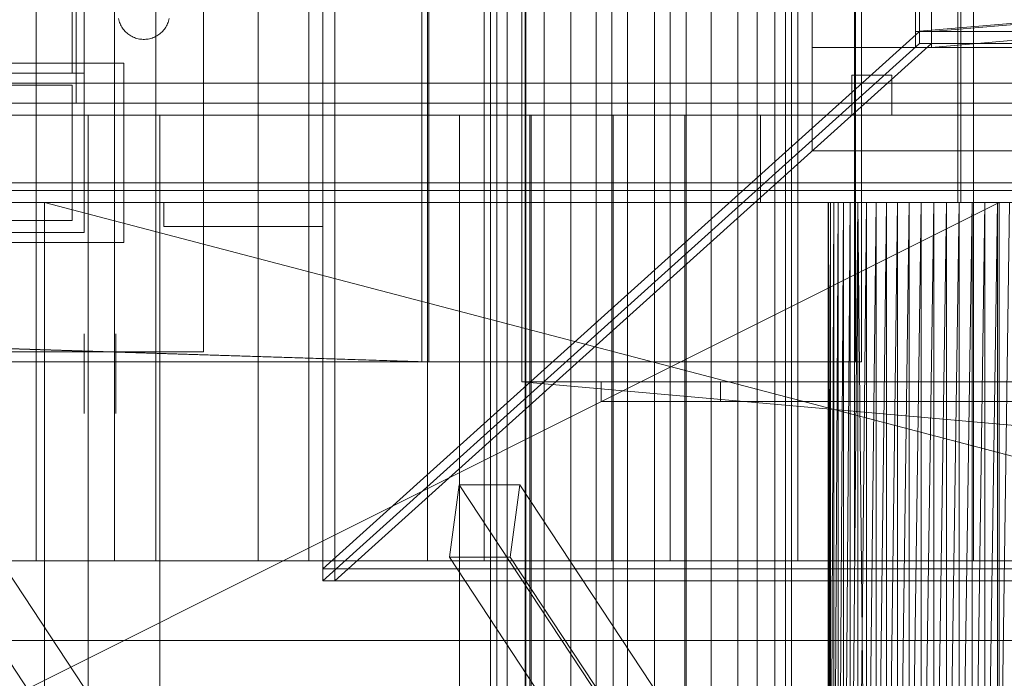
# Model space of a CAD drawing. Header units: millimetres. Extents: x -1970 to 61924, y -58230 to 6847.
# Tile 562 of 656: x 24424 to 24671, y -18330 to -18164. Entities that reach past the tile are written whole.
import ezdxf

# ---------------------------------------------------------------- set-up
doc = ezdxf.new("R2010")
doc.units = ezdxf.units.MM
for name, color, linetype, lineweight in [('superior_briquetadora', 7, 'Continuous', 0), ('superior_C02', 7, 'Continuous', 0), ('superior_C02-briq', 7, 'Continuous', 0), ('superior_C05', 7, 'Continuous', 0)]:
    doc.layers.add(name, color=color, linetype=linetype, lineweight=lineweight)

msp = doc.modelspace()

# ---------------------------------------------------------------- linework, layer by layer
at = {"layer": 'superior_briquetadora'}
for p, q in [((24500.067, -18305), (24500.067, -17655)), ((24503.067, -18305), (24503.067, -17655)), ((24623.067, -18171), (24623.067, -17789)), ((24649.067, -17789), (24649.067, -18171)), ((24650.067, -17790), (24650.067, -18170)), ((24653.067, -17790), (24653.067, -18170)), ((24649.067, -17793), (24649.067, -18167)), ((24653.067, -18167), (24653.067, -17793)), ((24551.067, -18160), (24551.067, -18396)), ((24649.067, -18167), (24731.067, -18160)), ((24735.067, -18160), (24653.067, -18167)), ((24659.657, -18160), (24659.657, -18210)), ((24660.478, -18160), (24660.478, -18210)), ((24653.067, -18171), (24735.067, -18164)), ((24500.067, -18302), (24650.067, -18167)), ((24653.067, -18167), (24649.067, -18167)), ((24650.067, -18167), (25050.067, -18167)), ((24650.067, -18170), (24650.067, -18167)), ((24653.067, -18167), (25047.067, -18167)), ((24653.067, -18167), (24653.067, -18171)), ((24500.067, -18305), (24650.067, -18170)), ((24653.067, -18170), (24503.067, -18305)), ((24650.067, -18170), (25050.067, -18170)), ((24650.067, -18170), (24653.067, -18170)), ((24623.067, -18197), (24623.067, -18171)), ((24623.067, -18171), (25077.067, -18171)), ((24649.067, -18171), (24623.067, -18171)), ((25047.067, -18171), (24653.067, -18171)), ((24633.067, -18188), (24633.067, -18178)), ((24633.067, -18178), (24643.067, -18178)), ((24643.067, -18178), (24643.067, -18188)), ((24411.777, -18188), (24430.782, -18188)), ((24440.656, -18188), (24422.154, -18188)), ((24430.782, -18188), (24450.067, -18188)), ((24459.479, -18188), (24440.656, -18188)), ((24441.067, -18430), (24441.067, -18188)), ((24441.959, -18188), (24441.067, -18188)), ((24444.456, -18188), (24441.959, -18188)), ((24448.065, -18188), (24444.456, -18188)), ((24452.07, -18188), (24448.065, -18188)), ((24450.067, -18188), (24469.353, -18188)), ((24455.679, -18188), (24452.07, -18188)), ((24458.176, -18188), (24455.679, -18188)), ((24459.067, -18188), (24458.176, -18188)), ((24459.067, -18430), (24459.067, -18188)), ((24477.981, -18188), (24459.479, -18188)), ((24469.353, -18188), (24488.358, -18188)), ((24495.533, -18188), (24477.981, -18188)), ((24488.358, -18188), (24506.804, -18188)), ((24511.536, -18188), (24495.533, -18188)), ((24506.804, -18188), (24524.423, -18188)), ((24525.446, -18188), (24511.536, -18188)), ((24524.423, -18188), (24540.958, -18188)), ((24536.79, -18188), (24525.446, -18188)), ((24534.406, -18430), (24534.406, -18188)), ((24535.297, -18188), (24534.406, -18188)), ((24537.794, -18188), (24535.297, -18188)), ((24545.18, -18188), (24536.79, -18188)), ((24541.403, -18188), (24537.794, -18188)), ((24540.958, -18188), (24556.167, -18188)), ((24545.408, -18188), (24541.403, -18188)), ((24550.331, -18188), (24545.18, -18188)), ((24549.017, -18188), (24545.408, -18188)), ((24551.514, -18188), (24549.017, -18188)), ((24552.067, -18188), (24550.331, -18188)), ((24552.406, -18188), (24551.514, -18188)), ((24552.067, -18188), (24552.067, -18430)), ((24552.406, -18430), (24552.406, -18188)), ((24556.167, -18188), (24569.829, -18188)), ((24569.829, -18188), (24581.745, -18188)), ((24573.067, -18430), (24573.067, -18188)), ((24573.959, -18188), (24573.067, -18188)), ((24576.456, -18188), (24573.959, -18188)), ((24580.065, -18188), (24576.456, -18188)), ((24584.07, -18188), (24580.065, -18188)), ((24581.745, -18188), (24591.74, -18188)), ((24587.679, -18188), (24584.07, -18188)), ((24590.176, -18188), (24587.679, -18188)), ((24591.067, -18188), (24590.176, -18188)), ((24591.067, -18430), (24591.067, -18188)), ((24591.74, -18188), (24599.67, -18188)), ((24599.67, -18188), (24605.418, -18188)), ((24605.418, -18188), (24608.901, -18188)), ((24608.901, -18188), (24610.067, -18188)), ((24610.067, -18188), (24610.067, -18210)), ((24643.067, -18188), (24633.067, -18188)), ((25077.067, -18197), (24623.067, -18197)), ((23870.067, -18210), (25830.067, -18210)), ((24670.067, -18210), (24230.067, -18210)), ((25470.067, -18210), (24230.067, -18210)), ((24230.067, -18430), (24670.067, -18210)), ((25470.067, -18210), (24243.401, -18210)), ((25746.067, -18210), (24243.401, -18210)), ((24350.067, -18210), (24670.067, -18210)), ((24350.067, -18210), (24634.558, -18210)), ((24350.067, -18210), (24632.629, -18210)), ((24350.067, -18210), (24630.964, -18210)), ((24350.067, -18210), (24629.579, -18210)), ((24628.488, -18210), (24350.067, -18210)), ((24350.067, -18210), (24430.067, -18210)), ((24411.777, -18210), (24430.782, -18210)), ((24430.067, -18210), (24628.488, -18210)), ((24430.067, -18210), (24627.702, -18210)), ((24430.067, -18210), (24627.226, -18210)), ((24430.067, -18210), (24627.067, -18210)), ((24430.067, -18210), (24629.579, -18210)), ((24430.067, -18210), (24630.964, -18210)), ((24430.067, -18210), (24632.629, -18210)), ((24430.067, -18210), (24634.558, -18210)), ((24430.067, -18210), (24636.733, -18210)), ((24430.067, -18210), (24639.133, -18210)), ((24430.067, -18210), (24641.734, -18210)), ((24430.067, -18210), (24644.511, -18210)), ((24430.067, -18210), (24647.439, -18210)), ((24430.067, -18210), (24650.488, -18210)), ((24430.067, -18210), (24653.63, -18210)), ((24430.067, -18210), (24656.833, -18210)), ((24430.067, -18210), (24660.067, -18210)), ((24430.067, -18210), (24663.302, -18210)), ((24430.067, -18210), (25270.067, -18210)), ((24430.067, -18430), (24430.067, -18210)), ((24430.067, -18210), (25270.067, -18430)), ((24430.782, -18210), (24450.067, -18210)), ((24450.067, -18210), (24469.353, -18210)), ((24469.353, -18210), (24488.358, -18210)), ((24488.358, -18210), (24506.804, -18210)), ((24506.804, -18210), (24524.423, -18210)), ((24524.423, -18210), (24540.958, -18210)), ((24540.958, -18210), (24556.167, -18210)), ((24556.167, -18210), (24569.829, -18210)), ((24569.829, -18210), (24581.745, -18210)), ((24581.745, -18210), (24591.74, -18210)), ((24591.74, -18210), (24599.67, -18210)), ((24599.67, -18210), (24605.418, -18210)), ((24605.418, -18210), (24608.901, -18210)), ((24608.901, -18210), (24610.067, -18210)), ((24627.226, -18210), (24627.067, -18430)), ((24627.067, -18210), (24627.067, -18430)), ((24627.226, -18210), (24627.067, -18210)), ((24627.226, -18210), (24627.226, -18430)), ((24627.702, -18430), (24627.226, -18210)), ((24627.702, -18210), (24627.226, -18210)), ((24627.226, -18430), (24627.702, -18210)), ((24628.488, -18210), (24627.702, -18430)), ((24627.702, -18210), (24627.702, -18430)), ((24628.488, -18210), (24627.702, -18210)), ((24629.579, -18210), (24628.488, -18430)), ((24628.488, -18430), (24628.488, -18210)), ((24629.579, -18210), (24628.488, -18210)), ((24634.795, -18210), (24628.781, -18210)), ((24628.781, -18210), (24628.964, -18210)), ((24628.964, -18210), (24635.307, -18210)), ((24630.964, -18210), (24629.579, -18430)), ((24629.579, -18430), (24629.579, -18210)), ((24630.964, -18210), (24629.579, -18210)), ((24632.629, -18210), (24630.964, -18430)), ((24630.964, -18430), (24630.964, -18210)), ((24632.629, -18210), (24630.964, -18210)), ((24634.558, -18210), (24632.629, -18430)), ((24632.629, -18430), (24632.629, -18210)), ((24634.558, -18210), (24632.629, -18210)), ((24634.558, -18210), (24634.558, -18430)), ((24636.733, -18430), (24634.558, -18210)), ((24636.733, -18210), (24634.558, -18210)), ((24670.067, -18210), (24634.558, -18210)), ((24634.558, -18430), (24636.733, -18210)), ((24645.815, -18210), (24634.795, -18210)), ((24635.307, -18210), (24646.554, -18210)), ((24639.133, -18210), (24636.733, -18430)), ((24636.733, -18210), (24636.733, -18430)), ((24639.133, -18210), (24636.733, -18210)), ((24670.067, -18210), (24636.733, -18210)), ((24641.734, -18210), (24639.133, -18430)), ((24639.133, -18430), (24639.133, -18210)), ((24641.734, -18210), (24639.133, -18210)), ((24639.133, -18210), (24670.067, -18210)), ((24644.511, -18210), (24641.734, -18430)), ((24641.734, -18430), (24641.734, -18210)), ((24644.511, -18210), (24641.734, -18210)), ((24641.734, -18210), (24670.067, -18210)), ((24647.439, -18210), (24644.511, -18430)), ((24644.511, -18430), (24644.511, -18210)), ((24647.439, -18210), (24644.511, -18210)), ((24644.511, -18210), (24670.067, -18210)), ((24659.657, -18210), (24645.815, -18210)), ((24646.554, -18210), (24660.478, -18210)), ((24650.488, -18210), (24647.439, -18430)), ((24647.439, -18210), (24647.439, -18430)), ((24650.488, -18210), (24647.439, -18210)), ((24647.439, -18210), (24670.067, -18210)), ((24653.63, -18210), (24650.488, -18430)), ((24650.488, -18210), (24650.488, -18430)), ((24653.63, -18210), (24650.488, -18210)), ((24650.488, -18210), (24670.067, -18210)), ((24656.833, -18210), (24653.63, -18430)), ((24653.63, -18210), (24653.63, -18430)), ((24656.833, -18210), (24653.63, -18210)), ((24653.63, -18210), (24670.067, -18210)), ((24660.067, -18210), (24656.833, -18430)), ((24656.833, -18210), (24656.833, -18430)), ((24660.067, -18210), (24656.833, -18210)), ((24656.833, -18210), (24670.067, -18210)), ((24673.581, -18210), (24659.657, -18210)), ((24663.302, -18210), (24660.067, -18430)), ((24660.067, -18210), (24660.067, -18430)), ((24663.302, -18210), (24660.067, -18210)), ((24660.067, -18210), (24670.067, -18210)), ((24660.478, -18210), (24674.32, -18210)), ((24666.505, -18210), (24663.302, -18430)), ((24663.302, -18210), (24663.302, -18430)), ((24666.505, -18210), (24663.302, -18210)), ((24663.302, -18210), (24670.067, -18210)), ((25270.067, -18210), (24663.302, -18210)), ((24669.647, -18210), (24666.505, -18430)), ((24666.505, -18210), (24666.505, -18430)), ((24669.647, -18210), (24666.505, -18210)), ((24666.505, -18210), (24670.067, -18210)), ((24666.505, -18210), (25033.63, -18210)), ((25270.067, -18210), (24666.505, -18210)), ((25036.833, -18210), (24666.505, -18210)), ((24672.696, -18210), (24669.647, -18430)), ((24669.647, -18210), (24669.647, -18430)), ((24672.696, -18210), (24669.647, -18210)), ((24669.647, -18210), (24670.067, -18210)), ((24669.647, -18210), (25030.488, -18210)), ((24669.647, -18210), (25033.63, -18210)), ((24670.067, -18210), (24670.067, -18430)), ((24672.696, -18210), (24670.067, -18210)), ((24675.624, -18210), (24670.067, -18210)), ((24678.401, -18210), (24670.067, -18210)), ((24681.002, -18210), (24670.067, -18210)), ((24683.402, -18210), (24670.067, -18210)), ((24685.577, -18210), (24670.067, -18210)), ((24687.506, -18210), (24670.067, -18210)), ((25030.067, -18210), (24670.067, -18210)), ((24570.067, -18260), (24570.067, -18255)), ((24570.067, -18255), (25130.067, -18255)), ((24570.067, -18255), (24600.067, -18255)), ((24600.067, -18255), (24600.067, -18260)), ((25130.067, -18260), (24570.067, -18260)), ((24600.067, -18260), (24570.067, -18260)), ((25200.067, -18302), (24500.067, -18302)), ((24500.067, -18305), (24500.067, -18302)), ((25200.067, -18305), (24500.067, -18305)), ((24500.067, -18305), (24503.067, -18305)), ((23750.067, -18320), (25950.067, -18320)), ((24150.067, -18320), (25800.067, -18320)), ((24150.067, -18320), (25950.067, -18320))]:
    msp.add_line(p, q, dxfattribs=at)
at = {"layer": 'superior_C02'}
for p, q in [((24542.221, -17657.5), (24542.221, -18342.5)), ((24543.795, -17657.5), (24543.795, -18342.5)), ((24546.41, -17657.5), (24546.41, -18342.5)), ((24550.89, -17657.5), (24550.89, -18342.5)), ((24555.723, -17657.5), (24555.723, -18342.5)), ((24562.427, -17657.5), (24562.427, -18342.5)), ((24568.742, -17657.5), (24568.742, -18342.5)), ((24576.65, -17657.5), (24576.65, -18342.5)), ((24583.485, -17657.5), (24583.485, -18342.5)), ((24591.393, -17657.5), (24591.393, -18342.5)), ((24597.708, -17657.5), (24597.708, -18342.5)), ((24604.412, -17657.5), (24604.412, -18342.5)), ((24609.245, -17657.5), (24609.245, -18342.5)), ((24613.725, -17657.5), (24613.725, -18342.5)), ((24616.34, -18342.5), (24616.34, -17657.5)), ((24617.914, -17657.5), (24617.914, -18342.5)), ((24427.989, -17700), (24427.989, -18300)), ((24447.696, -17700), (24447.696, -18300)), ((24458.093, -17700), (24458.093, -18300)), ((24483.776, -17700), (24483.776, -18300)), ((24496.509, -17700), (24496.509, -18300)), ((24526.418, -17700), (24526.418, -18300)), ((24540.62, -17700), (24540.62, -18300)), ((24572.716, -17700), (24572.716, -18300)), ((24587.419, -17700), (24587.419, -18300)), ((24619.515, -17700), (24619.515, -18300)), ((24633.717, -17700), (24633.717, -18300)), ((24663.626, -17700), (24663.626, -18300)), ((24634.01, -17750), (24634.01, -18250)), ((24635.508, -18250), (24635.508, -17750)), ((24524.933, -18130), (24524.933, -18250)), ((24526.711, -18250), (24526.711, -18130)), ((24524.933, -18250), (23830.921, -18228.298)), ((23832.7, -18228.298), (24526.711, -18250)), ((24634.01, -18250), (15575.415, -18250)), ((15576.913, -18250), (24635.508, -18250)), ((24524.933, -18250), (24526.711, -18250)), ((24634.01, -18250), (24635.508, -18250)), ((24406.445, -18280.886), (24498.841, -18420.886)), ((24534.354, -18280.886), (24531.901, -18299.114)), ((24549.627, -18280.886), (24534.354, -18280.886)), ((24626.75, -18420.886), (24534.354, -18280.886)), ((24547.174, -18299.114), (24549.627, -18280.886)), ((24549.627, -18280.886), (24642.023, -18420.886)), ((24496.387, -18439.114), (24403.991, -18299.114)), ((24531.901, -18299.114), (24547.174, -18299.114)), ((24624.297, -18439.114), (24531.901, -18299.114)), ((24639.57, -18439.114), (24547.174, -18299.114)), ((24333.453, -18300), (24868.001, -18300)), ((24875.452, -18300), (24340.905, -18300)), ((24408.249, -18300), (24427.989, -18300)), ((24447.696, -18300), (24420.637, -18300)), ((24427.989, -18300), (24458.093, -18300)), ((24483.776, -18300), (24447.696, -18300)), ((24458.093, -18300), (24496.509, -18300)), ((24526.418, -18300), (24483.776, -18300)), ((24496.509, -18300), (24540.62, -18300)), ((24572.716, -18300), (24526.418, -18300)), ((24540.62, -18300), (24587.419, -18300)), ((24619.515, -18300), (24572.716, -18300)), ((24587.419, -18300), (24633.717, -18300)), ((24663.626, -18300), (24619.515, -18300)), ((24633.717, -18300), (24676.359, -18300)), ((24702.042, -18300), (24663.626, -18300))]:
    msp.add_line(p, q, dxfattribs=at)
at = {"layer": 'superior_C02-briq'}
for p, q in [((24550.067, -18255), (24550.067, -17705)), ((25150.067, -18255), (24550.067, -18255)), ((24550.067, -18255), (24775.067, -18275))]:
    msp.add_line(p, q, dxfattribs=at)
at = {"layer": 'superior_C05'}
for p, q in [((24438.067, -18185), (24438.067, -17775)), ((24440.067, -18185), (24440.067, -17775)), ((24437.067, -18177.5), (24437.067, -17782.5)), ((24440.067, -18177.5), (24440.067, -17782.5)), ((24470.067, -18247.5), (24470.067, -18147.5)), ((24448.696, -18163.788), (24448.768, -18164.104)), ((24448.768, -18164.104), (24448.856, -18164.416)), ((24448.856, -18164.416), (24448.959, -18164.723)), ((24448.959, -18164.723), (24449.078, -18165.025)), ((24449.078, -18165.025), (24449.211, -18165.32)), ((24449.211, -18165.32), (24449.359, -18165.609)), ((24460.776, -18165.609), (24460.924, -18165.32)), ((24460.924, -18165.32), (24461.057, -18165.025)), ((24461.057, -18165.025), (24461.175, -18164.723)), ((24461.175, -18164.723), (24461.279, -18164.416)), ((24461.279, -18164.416), (24461.366, -18164.104)), ((24461.366, -18164.104), (24461.439, -18163.788)), ((24449.359, -18165.609), (24449.521, -18165.889)), ((24449.521, -18165.889), (24449.697, -18166.162)), ((24449.697, -18166.162), (24449.886, -18166.425)), ((24449.886, -18166.425), (24450.088, -18166.678)), ((24450.088, -18166.678), (24450.303, -18166.921)), ((24450.303, -18166.921), (24450.529, -18167.153)), ((24450.529, -18167.153), (24450.767, -18167.374)), ((24450.767, -18167.374), (24451.015, -18167.582)), ((24451.015, -18167.582), (24451.273, -18167.778)), ((24451.273, -18167.778), (24451.541, -18167.96)), ((24451.541, -18167.96), (24451.817, -18168.129)), ((24458.317, -18168.129), (24458.594, -18167.96)), ((24458.594, -18167.96), (24458.862, -18167.778)), ((24458.862, -18167.778), (24459.12, -18167.582)), ((24459.12, -18167.582), (24459.368, -18167.374)), ((24459.368, -18167.374), (24459.606, -18167.153)), ((24459.606, -18167.153), (24459.832, -18166.921)), ((24459.832, -18166.921), (24460.047, -18166.678)), ((24460.047, -18166.678), (24460.249, -18166.425)), ((24460.249, -18166.425), (24460.438, -18166.162)), ((24460.438, -18166.162), (24460.614, -18165.889)), ((24460.614, -18165.889), (24460.776, -18165.609)), ((24451.817, -18168.129), (24452.102, -18168.284)), ((24452.102, -18168.284), (24452.394, -18168.425)), ((24452.394, -18168.425), (24452.693, -18168.551)), ((24452.693, -18168.551), (24452.997, -18168.662)), ((24452.997, -18168.662), (24453.307, -18168.757)), ((24453.307, -18168.757), (24453.621, -18168.837)), ((24453.621, -18168.837), (24453.939, -18168.901)), ((24453.939, -18168.901), (24454.259, -18168.95)), ((24454.259, -18168.95), (24454.582, -18168.982)), ((24454.582, -18168.982), (24454.905, -18168.998)), ((24454.905, -18168.998), (24455.23, -18168.998)), ((24455.23, -18168.998), (24455.553, -18168.982)), ((24455.553, -18168.982), (24455.876, -18168.95)), ((24455.876, -18168.95), (24456.196, -18168.901)), ((24456.196, -18168.901), (24456.514, -18168.837)), ((24456.514, -18168.837), (24456.828, -18168.757)), ((24456.828, -18168.757), (24457.138, -18168.662)), ((24457.138, -18168.662), (24457.442, -18168.551)), ((24457.442, -18168.551), (24457.741, -18168.425)), ((24457.741, -18168.425), (24458.033, -18168.284)), ((24458.033, -18168.284), (24458.317, -18168.129)), ((24390.067, -18175), (24450.067, -18175)), ((24450.067, -18220), (24450.067, -18175)), ((24400.067, -18177.5), (24440.067, -18177.5)), ((24403.067, -18177.5), (24437.067, -18177.5)), ((24440.067, -18217.5), (24440.067, -18177.5)), ((24250.067, -18180), (26750.067, -18180)), ((24460.123, -18180), (24460.074, -18180)), ((24460.223, -18180), (24460.123, -18180)), ((24460.371, -18180), (24460.223, -18180)), ((24460.569, -18180), (24460.371, -18180)), ((24460.815, -18180), (24460.569, -18180)), ((24461.109, -18180), (24460.815, -18180)), ((24461.45, -18180), (24461.109, -18180)), ((24461.837, -18180), (24461.45, -18180)), ((24462.27, -18180), (24461.837, -18180)), ((24462.747, -18180), (24462.27, -18180)), ((24463.267, -18180), (24462.747, -18180)), ((24463.829, -18180), (24463.267, -18180)), ((24464.431, -18180), (24463.829, -18180)), ((24465.072, -18180), (24464.431, -18180)), ((24465.75, -18180), (24465.072, -18180)), ((24466.464, -18180), (24465.75, -18180)), ((24467.212, -18180), (24466.464, -18180)), ((24467.991, -18180), (24467.212, -18180)), ((24468.801, -18180), (24467.991, -18180)), ((24469.639, -18180), (24468.801, -18180)), ((24470.502, -18180), (24469.639, -18180)), ((24471.39, -18180), (24470.502, -18180)), ((24472.299, -18180), (24471.39, -18180)), ((24473.227, -18180), (24472.299, -18180)), ((24474.172, -18180), (24473.227, -18180)), ((24475.132, -18180), (24474.172, -18180)), ((24476.105, -18180), (24475.132, -18180)), ((24477.087, -18180), (24476.105, -18180)), ((24478.076, -18180), (24477.087, -18180)), ((24479.071, -18180), (24478.076, -18180)), ((24480.067, -18180), (24479.071, -18180)), ((24480.067, -18180), (24481.064, -18180)), ((24481.064, -18180), (24482.059, -18180)), ((24482.059, -18180), (24483.048, -18180)), ((24483.048, -18180), (24484.03, -18180)), ((24484.03, -18180), (24485.003, -18180)), ((24485.003, -18180), (24485.963, -18180)), ((24485.963, -18180), (24486.908, -18180)), ((24486.908, -18180), (24487.836, -18180)), ((24487.836, -18180), (24488.745, -18180)), ((24488.745, -18180), (24489.633, -18180)), ((24489.633, -18180), (24490.496, -18180)), ((24490.496, -18180), (24491.334, -18180)), ((24491.334, -18180), (24492.144, -18180)), ((24492.144, -18180), (24492.923, -18180)), ((24492.923, -18180), (24493.671, -18180)), ((24493.671, -18180), (24494.385, -18180)), ((24494.385, -18180), (24495.063, -18180)), ((24495.063, -18180), (24495.704, -18180)), ((24495.704, -18180), (24496.306, -18180)), ((24496.306, -18180), (24496.868, -18180)), ((24496.868, -18180), (24497.388, -18180)), ((24497.388, -18180), (24497.865, -18180)), ((24497.865, -18180), (24498.298, -18180)), ((24498.298, -18180), (24498.685, -18180)), ((24498.685, -18180), (24499.026, -18180)), ((24499.026, -18180), (24499.32, -18180)), ((24499.32, -18180), (24499.566, -18180)), ((24499.566, -18180), (24499.764, -18180)), ((24499.764, -18180), (24499.912, -18180)), ((24499.912, -18180), (24500.012, -18180)), ((24500.012, -18180), (24500.061, -18180)), ((24403.067, -18180.5), (24437.067, -18180.5)), ((24437.067, -18214.5), (24437.067, -18180.5)), ((24310.067, -18185), (26690.067, -18185)), ((24400.067, -18185), (24440.067, -18185)), ((24402.067, -18185), (24438.067, -18185)), ((24310.067, -18188), (26690.067, -18188)), ((24300.067, -18205), (26700.067, -18205)), ((24300.067, -18205), (24899.317, -18205)), ((24310.067, -18205), (26690.067, -18205)), ((24310.067, -18207), (26690.067, -18207)), ((24310.067, -18210), (26690.067, -18210)), ((24460.067, -18216), (24460.067, -18210)), ((24460.067, -18210), (24500.067, -18210)), ((24472.09, -18210), (24472.07, -18210)), ((24472.13, -18210), (24472.09, -18210)), ((24472.189, -18210), (24472.13, -18210)), ((24472.268, -18210), (24472.189, -18210)), ((24472.366, -18210), (24472.268, -18210)), ((24472.484, -18210), (24472.366, -18210)), ((24472.62, -18210), (24472.484, -18210)), ((24472.775, -18210), (24472.62, -18210)), ((24472.949, -18210), (24472.775, -18210)), ((24473.139, -18210), (24472.949, -18210)), ((24473.347, -18210), (24473.139, -18210)), ((24473.572, -18210), (24473.347, -18210)), ((24473.813, -18210), (24473.572, -18210)), ((24474.069, -18210), (24473.813, -18210)), ((24474.341, -18210), (24474.069, -18210)), ((24474.626, -18210), (24474.341, -18210)), ((24474.925, -18210), (24474.626, -18210)), ((24475.237, -18210), (24474.925, -18210)), ((24475.561, -18210), (24475.237, -18210)), ((24475.896, -18210), (24475.561, -18210)), ((24475.58, -18210), (24475.569, -18210)), ((24475.602, -18210), (24475.58, -18210)), ((24475.636, -18210), (24475.602, -18210)), ((24475.68, -18210), (24475.636, -18210)), ((24475.736, -18210), (24475.68, -18210)), ((24475.802, -18210), (24475.736, -18210)), ((24475.879, -18210), (24475.802, -18210)), ((24475.966, -18210), (24475.879, -18210)), ((24476.241, -18210), (24475.896, -18210)), ((24476.063, -18210), (24475.966, -18210)), ((24476.17, -18210), (24476.063, -18210)), ((24476.287, -18210), (24476.17, -18210)), ((24476.596, -18210), (24476.241, -18210)), ((24476.414, -18210), (24476.287, -18210)), ((24476.549, -18210), (24476.414, -18210)), ((24476.693, -18210), (24476.549, -18210)), ((24476.96, -18210), (24476.596, -18210)), ((24476.846, -18210), (24476.693, -18210)), ((24477.007, -18210), (24476.846, -18210)), ((24477.331, -18210), (24476.96, -18210)), ((24477.175, -18210), (24477.007, -18210)), ((24477.35, -18210), (24477.175, -18210)), ((24477.709, -18210), (24477.331, -18210)), ((24477.533, -18210), (24477.35, -18210)), ((24477.721, -18210), (24477.533, -18210)), ((24478.093, -18210), (24477.709, -18210)), ((24477.915, -18210), (24477.721, -18210)), ((24478.115, -18210), (24477.915, -18210)), ((24478.482, -18210), (24478.093, -18210)), ((24478.32, -18210), (24478.115, -18210)), ((24478.528, -18210), (24478.32, -18210)), ((24478.875, -18210), (24478.482, -18210)), ((24478.741, -18210), (24478.528, -18210)), ((24478.957, -18210), (24478.741, -18210)), ((24479.271, -18210), (24478.875, -18210)), ((24479.176, -18210), (24478.957, -18210)), ((24479.397, -18210), (24479.176, -18210)), ((24479.669, -18210), (24479.271, -18210)), ((24479.619, -18210), (24479.397, -18210)), ((24479.843, -18210), (24479.619, -18210)), ((24480.067, -18210), (24479.669, -18210)), ((24480.067, -18210), (24479.843, -18210)), ((24480.292, -18210), (24480.067, -18210)), ((24480.067, -18210), (24480.466, -18210)), ((24480.516, -18210), (24480.292, -18210)), ((24480.466, -18210), (24480.864, -18210)), ((24480.738, -18210), (24480.516, -18210)), ((24480.959, -18210), (24480.738, -18210)), ((24480.864, -18210), (24481.26, -18210)), ((24481.178, -18210), (24480.959, -18210)), ((24481.394, -18210), (24481.178, -18210)), ((24481.26, -18210), (24481.653, -18210)), ((24481.607, -18210), (24481.394, -18210)), ((24481.815, -18210), (24481.607, -18210)), ((24481.653, -18210), (24482.042, -18210)), ((24482.02, -18210), (24481.815, -18210)), ((24482.22, -18210), (24482.02, -18210)), ((24482.042, -18210), (24482.426, -18210)), ((24482.414, -18210), (24482.22, -18210)), ((24482.602, -18210), (24482.414, -18210)), ((24482.426, -18210), (24482.804, -18210)), ((24482.785, -18210), (24482.602, -18210)), ((24482.96, -18210), (24482.785, -18210)), ((24482.804, -18210), (24483.175, -18210)), ((24483.128, -18210), (24482.96, -18210)), ((24483.289, -18210), (24483.128, -18210)), ((24483.175, -18210), (24483.539, -18210)), ((24483.442, -18210), (24483.289, -18210)), ((24483.586, -18210), (24483.442, -18210)), ((24483.539, -18210), (24483.894, -18210)), ((24483.721, -18210), (24483.586, -18210)), ((24483.848, -18210), (24483.721, -18210)), ((24483.965, -18210), (24483.848, -18210)), ((24483.894, -18210), (24484.239, -18210)), ((24484.072, -18210), (24483.965, -18210)), ((24484.169, -18210), (24484.072, -18210)), ((24484.256, -18210), (24484.169, -18210)), ((24484.239, -18210), (24484.574, -18210)), ((24484.333, -18210), (24484.256, -18210)), ((24484.399, -18210), (24484.333, -18210)), ((24484.455, -18210), (24484.399, -18210)), ((24484.499, -18210), (24484.455, -18210)), ((24484.533, -18210), (24484.499, -18210)), ((24484.555, -18210), (24484.533, -18210)), ((24484.566, -18210), (24484.555, -18210)), ((24484.574, -18210), (24484.898, -18210)), ((24484.898, -18210), (24485.21, -18210)), ((24485.21, -18210), (24485.509, -18210)), ((24485.509, -18210), (24485.794, -18210)), ((24485.794, -18210), (24486.066, -18210)), ((24486.066, -18210), (24486.322, -18210)), ((24486.322, -18210), (24486.563, -18210)), ((24486.563, -18210), (24486.788, -18210)), ((24486.788, -18210), (24486.996, -18210)), ((24486.996, -18210), (24487.186, -18210)), ((24487.186, -18210), (24487.36, -18210)), ((24487.36, -18210), (24487.514, -18210)), ((24487.514, -18210), (24487.651, -18210)), ((24487.651, -18210), (24487.768, -18210)), ((24487.768, -18210), (24487.867, -18210)), ((24487.867, -18210), (24487.946, -18210)), ((24487.946, -18210), (24488.005, -18210)), ((24488.005, -18210), (24488.045, -18210)), ((24488.045, -18210), (24488.065, -18210)), ((24500.067, -18216), (24500.067, -18210)), ((24437.067, -18214.5), (24403.067, -18214.5)), ((24400.067, -18217.5), (24440.067, -18217.5)), ((24460.067, -18216), (24500.067, -18216)), ((24475.58, -18216), (24475.569, -18216)), ((24475.602, -18216), (24475.58, -18216)), ((24475.636, -18216), (24475.602, -18216)), ((24475.68, -18216), (24475.636, -18216)), ((24475.736, -18216), (24475.68, -18216)), ((24475.802, -18216), (24475.736, -18216)), ((24475.879, -18216), (24475.802, -18216)), ((24475.966, -18216), (24475.879, -18216)), ((24476.063, -18216), (24475.966, -18216)), ((24476.17, -18216), (24476.063, -18216)), ((24476.287, -18216), (24476.17, -18216)), ((24476.414, -18216), (24476.287, -18216)), ((24476.549, -18216), (24476.414, -18216)), ((24476.693, -18216), (24476.549, -18216)), ((24476.846, -18216), (24476.693, -18216)), ((24477.007, -18216), (24476.846, -18216)), ((24477.175, -18216), (24477.007, -18216)), ((24477.35, -18216), (24477.175, -18216)), ((24477.533, -18216), (24477.35, -18216)), ((24477.721, -18216), (24477.533, -18216)), ((24477.915, -18216), (24477.721, -18216)), ((24478.115, -18216), (24477.915, -18216)), ((24478.32, -18216), (24478.115, -18216)), ((24478.528, -18216), (24478.32, -18216)), ((24478.741, -18216), (24478.528, -18216)), ((24478.957, -18216), (24478.741, -18216)), ((24479.176, -18216), (24478.957, -18216)), ((24479.397, -18216), (24479.176, -18216)), ((24479.619, -18216), (24479.397, -18216)), ((24479.843, -18216), (24479.619, -18216)), ((24480.067, -18216), (24479.843, -18216)), ((24480.292, -18216), (24480.067, -18216)), ((24480.516, -18216), (24480.292, -18216)), ((24480.738, -18216), (24480.516, -18216)), ((24480.959, -18216), (24480.738, -18216)), ((24481.178, -18216), (24480.959, -18216)), ((24481.394, -18216), (24481.178, -18216)), ((24481.607, -18216), (24481.394, -18216)), ((24481.815, -18216), (24481.607, -18216)), ((24482.02, -18216), (24481.815, -18216)), ((24482.22, -18216), (24482.02, -18216)), ((24482.414, -18216), (24482.22, -18216)), ((24482.602, -18216), (24482.414, -18216)), ((24482.785, -18216), (24482.602, -18216)), ((24482.96, -18216), (24482.785, -18216)), ((24483.128, -18216), (24482.96, -18216)), ((24483.289, -18216), (24483.128, -18216)), ((24483.442, -18216), (24483.289, -18216)), ((24483.586, -18216), (24483.442, -18216)), ((24483.721, -18216), (24483.586, -18216)), ((24483.848, -18216), (24483.721, -18216)), ((24483.965, -18216), (24483.848, -18216)), ((24484.072, -18216), (24483.965, -18216)), ((24484.169, -18216), (24484.072, -18216)), ((24484.256, -18216), (24484.169, -18216)), ((24484.333, -18216), (24484.256, -18216)), ((24484.399, -18216), (24484.333, -18216)), ((24484.455, -18216), (24484.399, -18216)), ((24484.499, -18216), (24484.455, -18216)), ((24484.533, -18216), (24484.499, -18216)), ((24484.555, -18216), (24484.533, -18216)), ((24484.566, -18216), (24484.555, -18216)), ((24390.067, -18220), (24450.067, -18220)), ((24440.067, -18243.028), (24440.067, -18243.003)), ((24440.067, -18243.078), (24440.067, -18243.028)), ((24440.067, -18243.152), (24440.067, -18243.078)), ((24440.067, -18243.251), (24440.067, -18243.152)), ((24440.067, -18243.374), (24440.067, -18243.251)), ((24440.067, -18243.521), (24440.067, -18243.374)), ((24440.067, -18243.691), (24440.067, -18243.521)), ((24440.067, -18243.885), (24440.067, -18243.691)), ((24440.067, -18244.101), (24440.067, -18243.885)), ((24440.067, -18244.34), (24440.067, -18244.101)), ((24440.067, -18244.6), (24440.067, -18244.34)), ((24440.067, -18244.881), (24440.067, -18244.6)), ((24448.067, -18243.028), (24448.067, -18243.003)), ((24448.067, -18243.078), (24448.067, -18243.028)), ((24448.067, -18243.152), (24448.067, -18243.078)), ((24448.067, -18243.251), (24448.067, -18243.152)), ((24448.067, -18243.374), (24448.067, -18243.251)), ((24448.067, -18243.521), (24448.067, -18243.374)), ((24448.067, -18243.691), (24448.067, -18243.521)), ((24448.067, -18243.885), (24448.067, -18243.691)), ((24448.067, -18244.101), (24448.067, -18243.885)), ((24448.067, -18244.34), (24448.067, -18244.101)), ((24448.067, -18244.6), (24448.067, -18244.34)), ((24448.067, -18244.881), (24448.067, -18244.6)), ((24440.067, -18245.182), (24440.067, -18244.881)), ((24440.067, -18245.502), (24440.067, -18245.182)), ((24440.067, -18245.841), (24440.067, -18245.502)), ((24440.067, -18246.198), (24440.067, -18245.841)), ((24440.067, -18246.572), (24440.067, -18246.198)), ((24440.067, -18246.962), (24440.067, -18246.572)), ((24440.067, -18247.367), (24440.067, -18246.962)), ((24440.067, -18247.017), (24440.067, -18247.002)), ((24440.067, -18247.047), (24440.067, -18247.017)), ((24440.067, -18247.091), (24440.067, -18247.047)), ((24440.067, -18247.15), (24440.067, -18247.091)), ((24440.067, -18247.224), (24440.067, -18247.15)), ((24440.067, -18247.312), (24440.067, -18247.224)), ((24448.067, -18245.182), (24448.067, -18244.881)), ((24448.067, -18245.502), (24448.067, -18245.182)), ((24448.067, -18245.841), (24448.067, -18245.502)), ((24448.067, -18246.198), (24448.067, -18245.841)), ((24448.067, -18246.572), (24448.067, -18246.198)), ((24448.067, -18246.962), (24448.067, -18246.572)), ((24448.067, -18247.367), (24448.067, -18246.962)), ((24370.067, -18247.5), (24470.067, -18247.5)), ((24440.067, -18247.415), (24440.067, -18247.312)), ((24440.067, -18247.786), (24440.067, -18247.367)), ((24440.067, -18247.531), (24440.067, -18247.415)), ((24440.067, -18247.661), (24440.067, -18247.531)), ((24440.067, -18247.804), (24440.067, -18247.661)), ((24440.067, -18248.217), (24440.067, -18247.786)), ((24440.067, -18247.96), (24440.067, -18247.804)), ((24440.067, -18248.128), (24440.067, -18247.96)), ((24440.067, -18248.309), (24440.067, -18248.128)), ((24440.067, -18248.661), (24440.067, -18248.217)), ((24440.067, -18248.501), (24440.067, -18248.309)), ((24440.067, -18248.705), (24440.067, -18248.501)), ((24440.067, -18249.116), (24440.067, -18248.661)), ((24440.067, -18248.919), (24440.067, -18248.705)), ((24440.067, -18249.143), (24440.067, -18248.919)), ((24440.067, -18249.58), (24440.067, -18249.116)), ((24440.067, -18249.377), (24440.067, -18249.143)), ((24440.067, -18249.62), (24440.067, -18249.377)), ((24440.067, -18250.052), (24440.067, -18249.58)), ((24440.067, -18249.871), (24440.067, -18249.62)), ((24448.067, -18247.786), (24448.067, -18247.367)), ((24448.067, -18248.217), (24448.067, -18247.786)), ((24448.067, -18248.661), (24448.067, -18248.217)), ((24448.067, -18249.116), (24448.067, -18248.661)), ((24448.067, -18249.58), (24448.067, -18249.116)), ((24448.067, -18250.052), (24448.067, -18249.58)), ((24440.067, -18250.13), (24440.067, -18249.871)), ((24440.067, -18250.532), (24440.067, -18250.052)), ((24440.067, -18250.397), (24440.067, -18250.13)), ((24440.067, -18250.669), (24440.067, -18250.397)), ((24440.067, -18251.019), (24440.067, -18250.532)), ((24440.067, -18250.948), (24440.067, -18250.669)), ((24440.067, -18251.231), (24440.067, -18250.948)), ((24440.067, -18251.51), (24440.067, -18251.019)), ((24440.067, -18251.519), (24440.067, -18251.231)), ((24440.067, -18252.004), (24440.067, -18251.51)), ((24440.067, -18251.811), (24440.067, -18251.519)), ((24440.067, -18252.106), (24440.067, -18251.811)), ((24440.067, -18252.502), (24440.067, -18252.004)), ((24440.067, -18252.403), (24440.067, -18252.106)), ((24448.067, -18250.532), (24448.067, -18250.052)), ((24448.067, -18251.019), (24448.067, -18250.532)), ((24448.067, -18251.51), (24448.067, -18251.019)), ((24448.067, -18252.004), (24448.067, -18251.51)), ((24448.067, -18252.502), (24448.067, -18252.004)), ((24440.067, -18252.701), (24440.067, -18252.403)), ((24440.067, -18253), (24440.067, -18252.502)), ((24440.067, -18253), (24440.067, -18252.701)), ((24440.067, -18253), (24440.067, -18253.299)), ((24440.067, -18253), (24440.067, -18253.498)), ((24440.067, -18253.299), (24440.067, -18253.597)), ((24440.067, -18253.498), (24440.067, -18253.996)), ((24440.067, -18253.597), (24440.067, -18253.894)), ((24440.067, -18253.894), (24440.067, -18254.189)), ((24440.067, -18253.996), (24440.067, -18254.49)), ((24440.067, -18254.189), (24440.067, -18254.481)), ((24440.067, -18254.481), (24440.067, -18254.769)), ((24440.067, -18254.49), (24440.067, -18254.981)), ((24448.067, -18253), (24448.067, -18252.502)), ((24448.067, -18253), (24448.067, -18253.498)), ((24448.067, -18253.498), (24448.067, -18253.996)), ((24448.067, -18253.996), (24448.067, -18254.49)), ((24448.067, -18254.49), (24448.067, -18254.981)), ((24440.067, -18254.769), (24440.067, -18255.052)), ((24440.067, -18254.981), (24440.067, -18255.468)), ((24440.067, -18255.052), (24440.067, -18255.331)), ((24440.067, -18255.331), (24440.067, -18255.603)), ((24440.067, -18255.468), (24440.067, -18255.948)), ((24440.067, -18255.603), (24440.067, -18255.87)), ((24440.067, -18255.87), (24440.067, -18256.129)), ((24440.067, -18255.948), (24440.067, -18256.42)), ((24440.067, -18256.129), (24440.067, -18256.38)), ((24440.067, -18256.38), (24440.067, -18256.623)), ((24440.067, -18256.42), (24440.067, -18256.884)), ((24440.067, -18256.623), (24440.067, -18256.857)), ((24440.067, -18256.857), (24440.067, -18257.081)), ((24440.067, -18256.884), (24440.067, -18257.339)), ((24440.067, -18257.081), (24440.067, -18257.295)), ((24448.067, -18254.981), (24448.067, -18255.468)), ((24448.067, -18255.468), (24448.067, -18255.948)), ((24448.067, -18255.948), (24448.067, -18256.42)), ((24448.067, -18256.42), (24448.067, -18256.884)), ((24448.067, -18256.884), (24448.067, -18257.339)), ((24440.067, -18257.295), (24440.067, -18257.499)), ((24440.067, -18257.339), (24440.067, -18257.783)), ((24440.067, -18257.499), (24440.067, -18257.691)), ((24440.067, -18257.691), (24440.067, -18257.872)), ((24440.067, -18257.783), (24440.067, -18258.214)), ((24440.067, -18257.872), (24440.067, -18258.04)), ((24440.067, -18258.04), (24440.067, -18258.196)), ((24440.067, -18258.196), (24440.067, -18258.339)), ((24440.067, -18258.214), (24440.067, -18258.633)), ((24440.067, -18258.339), (24440.067, -18258.469)), ((24440.067, -18258.469), (24440.067, -18258.585)), ((24440.067, -18258.585), (24440.067, -18258.688)), ((24440.067, -18258.633), (24440.067, -18259.038)), ((24440.067, -18258.688), (24440.067, -18258.776)), ((24440.067, -18258.776), (24440.067, -18258.85)), ((24440.067, -18258.85), (24440.067, -18258.909)), ((24440.067, -18258.909), (24440.067, -18258.953)), ((24440.067, -18258.953), (24440.067, -18258.983)), ((24440.067, -18258.983), (24440.067, -18258.998)), ((24440.067, -18259.038), (24440.067, -18259.428)), ((24440.067, -18259.428), (24440.067, -18259.802)), ((24448.067, -18257.339), (24448.067, -18257.783)), ((24448.067, -18257.783), (24448.067, -18258.214)), ((24448.067, -18258.214), (24448.067, -18258.633)), ((24448.067, -18258.633), (24448.067, -18259.038)), ((24448.067, -18259.038), (24448.067, -18259.428)), ((24448.067, -18259.428), (24448.067, -18259.802)), ((24440.067, -18259.802), (24440.067, -18260.159)), ((24440.067, -18260.159), (24440.067, -18260.498)), ((24440.067, -18260.498), (24440.067, -18260.818)), ((24440.067, -18260.818), (24440.067, -18261.119)), ((24440.067, -18261.119), (24440.067, -18261.4)), ((24440.067, -18261.4), (24440.067, -18261.66)), ((24440.067, -18261.66), (24440.067, -18261.899)), ((24440.067, -18261.899), (24440.067, -18262.115)), ((24448.067, -18259.802), (24448.067, -18260.159)), ((24448.067, -18260.159), (24448.067, -18260.498)), ((24448.067, -18260.498), (24448.067, -18260.818)), ((24448.067, -18260.818), (24448.067, -18261.119)), ((24448.067, -18261.119), (24448.067, -18261.4)), ((24448.067, -18261.4), (24448.067, -18261.66)), ((24448.067, -18261.66), (24448.067, -18261.899)), ((24448.067, -18261.899), (24448.067, -18262.115)), ((24440.067, -18262.115), (24440.067, -18262.309)), ((24440.067, -18262.309), (24440.067, -18262.479)), ((24440.067, -18262.479), (24440.067, -18262.626)), ((24440.067, -18262.626), (24440.067, -18262.749)), ((24440.067, -18262.749), (24440.067, -18262.848)), ((24440.067, -18262.848), (24440.067, -18262.922)), ((24440.067, -18262.922), (24440.067, -18262.972)), ((24440.067, -18262.972), (24440.067, -18262.997)), ((24448.067, -18262.115), (24448.067, -18262.309)), ((24448.067, -18262.309), (24448.067, -18262.479)), ((24448.067, -18262.479), (24448.067, -18262.626)), ((24448.067, -18262.626), (24448.067, -18262.749)), ((24448.067, -18262.749), (24448.067, -18262.848)), ((24448.067, -18262.848), (24448.067, -18262.922)), ((24448.067, -18262.922), (24448.067, -18262.972)), ((24448.067, -18262.972), (24448.067, -18262.997))]:
    msp.add_line(p, q, dxfattribs=at)

doc.saveas('drawing.dxf')
